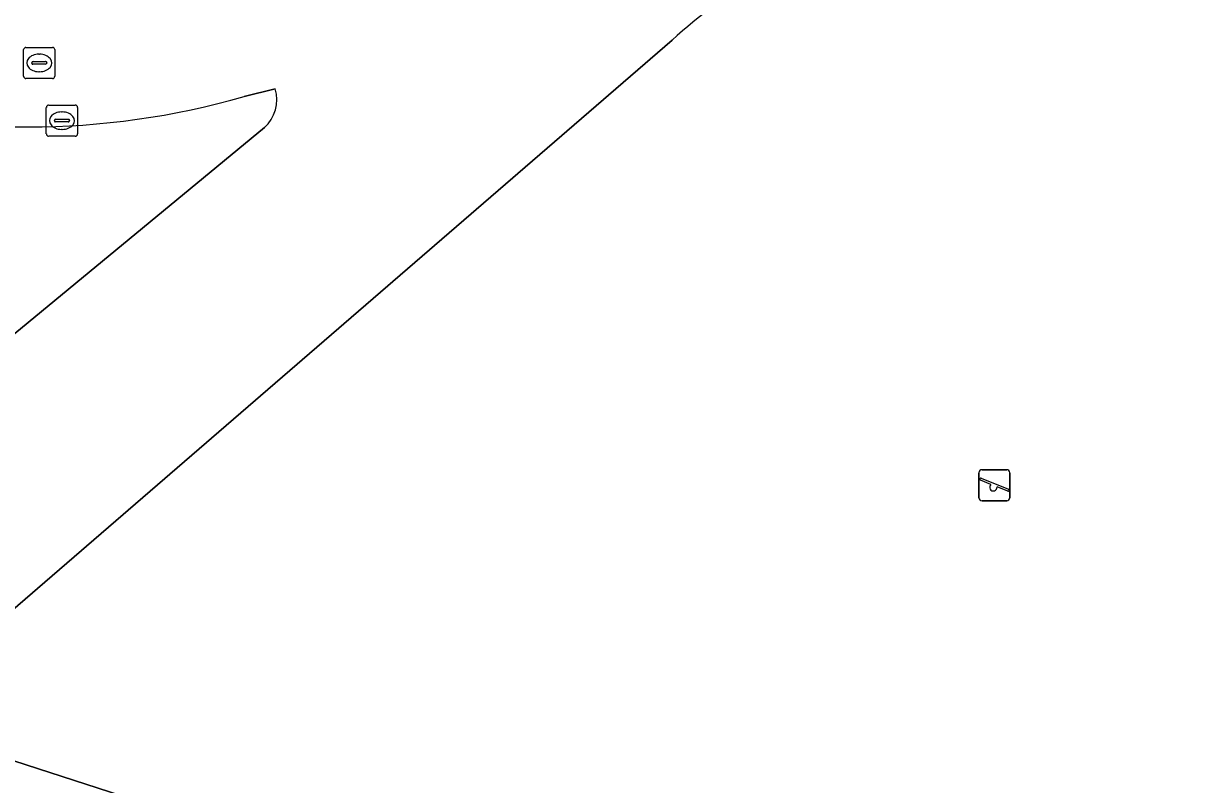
# Model space of a CAD drawing. Extents: x 160675 to 161153, y 383241 to 383714.
# Drawn here: x 160849.33 to 160887.28, y 383419.39 to 383443.78 of the extents above; entities that cross this region are included whole.
import ezdxf

# ---------------------------------------------------------------- set-up
doc = ezdxf.new("R2010")
doc.units = 0
for name, color, linetype in [('IMGEO_Groenvoorziening', 7, 'Continuous'), ('IMGEO_Kolk', 7, 'Continuous'), ('IMGEO_Rijbaan_lokaal_gesloten', 7, 'Continuous'), ('IMGEO_Rijbaan_lokaal_open', 7, 'Continuous'), ('IMGEO_Rioolput', 7, 'Continuous'), ('IMGEO_Speelvoorziening', 7, 'Continuous')]:
    doc.layers.add(name, color=color, linetype=linetype)

msp = doc.modelspace()

# ---------------------------------------------------------------- linework, layer by layer
at = {"layer": 'IMGEO_Groenvoorziening'}
for points in [[(160870.136, 383443.254), (160846.229, 383422.614)], [(160857.406, 383441.685), (160856.407, 383441.448)], [(160836.176, 383424.324), (160837.117, 383424.012), (160857.057, 383440.447)], [(160845.536, 383421.266), (160858.652, 383417.028), (160875.085, 383411.703), (160879.89, 383410.16), (160880.837, 383413.055), (160873.539, 383415.484), (160874.668, 383418.894), (160887.126, 383414.813), (160887.16, 383414.802), (160887.586, 383414.657), (160891.964, 383428.057), (160891.102, 383428.361), (160891.945, 383430.913)]]:
    msp.add_lwpolyline(points, dxfattribs=at)
for centre, radius, start, end in [((160883.33, 383428.648), 19.683, 121.8052, 132.0905), ((160849.519, 383465.217), 24.747, 253.6972, 286.162), ((160856.236, 383441.347), 1.218, 312.3748, 16.1383)]:
    msp.add_arc(centre, radius, start, end, dxfattribs=at)
at = {"layer": 'IMGEO_Kolk'}
for p, q in [((160850.059, 383440.244), (160850.059, 383441.096)), ((160850.134, 383441.17), (160850.986, 383441.17)), ((160851.06, 383441.096), (160851.06, 383440.244)), ((160850.318, 383440.664), (160850.318, 383440.676)), ((160850.361, 383440.713), (160850.759, 383440.713)), ((160850.547, 383440.95), (160850.572, 383440.95)), ((160850.802, 383440.676), (160850.802, 383440.664)), ((160850.756, 383440.627), (160850.358, 383440.627)), ((160850.57, 383440.39), (160850.545, 383440.39)), ((160850.986, 383440.17), (160850.134, 383440.17))]:
    msp.add_line(p, q, dxfattribs=at)
for points in [[(160850.059, 383440.244), (160850.059, 383441.096)], [(160850.134, 383441.17), (160850.986, 383441.17)], [(160851.06, 383441.096), (160851.06, 383440.244)], [(160850.986, 383440.17), (160850.134, 383440.17)]]:
    msp.add_lwpolyline(points, dxfattribs=at)
for centre, radius, start, end in [((160850.136, 383441.094), 0.0765, 91.552, 178.448), ((160850.136, 383441.094), 0.0765, 91.552, 178.448), ((160850.984, 383441.094), 0.0765, 1.552, 88.448), ((160850.984, 383441.094), 0.0765, 1.552, 88.448), ((160850.358, 383440.673), 0.0403, 85.8775, 175.7526), ((160850.763, 383440.675), 0.0386, 1.7309, 96.639), ((160850.355, 383440.663), 0.0366, 178.938, 274.7102), ((160850.759, 383440.67), 0.043, 264.8664, 352.4533), ((160850.136, 383440.246), 0.0765, 181.552, 268.448), ((160850.136, 383440.246), 0.0765, 181.552, 268.448), ((160850.984, 383440.246), 0.0765, 271.552, 358.448), ((160850.984, 383440.246), 0.0765, 271.552, 358.448)]:
    msp.add_arc(centre, radius, start, end, dxfattribs=at)
for centre, major_axis, ratio, start_param, end_param in [((160850.546, 383440.67), (-0.387, 0.002), 0.722429, 4.712389, 7.853982), ((160850.571, 383440.67), (-0.39, 0.002), 0.717154, 1.570796, 4.712389)]:
    msp.add_ellipse(centre, major_axis=major_axis, ratio=ratio, start_param=start_param, end_param=end_param, dxfattribs=at)
at = {"layer": 'IMGEO_Rijbaan_lokaal_gesloten'}
for points in [[(160846.229, 383422.614), (160870.136, 383443.254)], [(160856.407, 383441.448), (160857.406, 383441.685)], [(160857.057, 383440.447), (160837.117, 383424.012), (160839.988, 383423.059), (160845.536, 383421.266)]]:
    msp.add_lwpolyline(points, dxfattribs=at)
for centre, radius, start, end in [((160883.33, 383428.648), 19.683, 121.8052, 132.0905), ((160849.519, 383465.217), 24.747, 253.6972, 286.162), ((160856.236, 383441.347), 1.218, 312.3748, 16.1383)]:
    msp.add_arc(centre, radius, start, end, dxfattribs=at)
at = {"layer": 'IMGEO_Rijbaan_lokaal_open'}
msp.add_lwpolyline([(160887.438, 383407.737), (160879.89, 383410.16), (160875.085, 383411.703), (160858.652, 383417.028), (160845.536, 383421.266), (160839.988, 383423.059), (160838.466, 383418.336), (160848.706, 383415.007), (160851.814, 383414.001), (160867.624, 383408.896), (160870.773, 383407.909), (160899.445, 383398.723)], dxfattribs=at)
at = {"layer": 'IMGEO_Rioolput'}
for p, q in [((160849.406, 383443.02), (160850.258, 383443.02)), ((160849.331, 383442.094), (160849.331, 383442.946)), ((160849.819, 383442.8), (160849.844, 383442.8)), ((160850.332, 383442.946), (160850.332, 383442.094)), ((160849.59, 383442.514), (160849.59, 383442.526)), ((160850.028, 383442.477), (160849.63, 383442.477)), ((160849.633, 383442.563), (160850.031, 383442.563)), ((160849.842, 383442.24), (160849.817, 383442.24)), ((160850.074, 383442.526), (160850.074, 383442.514)), ((160850.258, 383442.02), (160849.406, 383442.02))]:
    msp.add_line(p, q, dxfattribs=at)
for points in [[(160849.406, 383443.02), (160850.258, 383443.02)], [(160849.331, 383442.094), (160849.331, 383442.946)], [(160850.332, 383442.946), (160850.332, 383442.094)], [(160850.258, 383442.02), (160849.406, 383442.02)]]:
    msp.add_lwpolyline(points, dxfattribs=at)
for centre, radius, start, end in [((160849.408, 383442.944), 0.0765, 91.552, 178.448), ((160849.408, 383442.944), 0.0765, 91.552, 178.448), ((160850.256, 383442.944), 0.0765, 1.552, 88.448), ((160850.256, 383442.944), 0.0765, 1.552, 88.448), ((160849.63, 383442.523), 0.0403, 85.8775, 175.7526), ((160849.627, 383442.513), 0.0366, 178.938, 274.7102), ((160850.031, 383442.52), 0.043, 264.8664, 352.4533), ((160850.035, 383442.525), 0.0386, 1.7309, 96.639), ((160849.408, 383442.096), 0.0765, 181.552, 268.448), ((160849.408, 383442.096), 0.0765, 181.552, 268.448), ((160850.256, 383442.096), 0.0765, 271.552, 358.448), ((160850.256, 383442.096), 0.0765, 271.552, 358.448)]:
    msp.add_arc(centre, radius, start, end, dxfattribs=at)
for centre, major_axis, ratio, start_param, end_param in [((160849.818, 383442.52), (-0.387, 0.002), 0.722429, 4.712389, 7.853982), ((160849.843, 383442.52), (-0.39, 0.002), 0.717154, 1.570796, 4.712389)]:
    msp.add_ellipse(centre, major_axis=major_axis, ratio=ratio, start_param=start_param, end_param=end_param, dxfattribs=at)
at = {"layer": 'IMGEO_Speelvoorziening'}
for p, q in [((160879.981, 383428.579), (160879.981, 383429.379)), ((160879.981, 383429.379), (160879.981, 383428.579)), ((160880.081, 383429.479), (160880.871, 383429.479)), ((160880.871, 383429.479), (160880.081, 383429.479)), ((160880.971, 383429.379), (160880.971, 383428.579)), ((160880.971, 383428.579), (160880.971, 383429.379)), ((160880.364, 383429.007), (160880.025, 383429.144)), ((160880.05, 383429.204), (160880.926, 383428.851)), ((160880.902, 383428.791), (160880.562, 383428.928)), ((160880.871, 383428.479), (160880.081, 383428.479)), ((160880.081, 383428.479), (160880.871, 383428.479))]:
    msp.add_line(p, q, dxfattribs=at)
for centre, radius, start, end in [((160880.081, 383429.379), 0.1, 90, 180), ((160880.081, 383429.379), 0.1, 90, 180), ((160880.871, 383429.379), 0.1, 0, 90), ((160880.871, 383429.379), 0.1, 360, 90), ((160880.038, 383429.174), 0.0327, 68.078, 248.078), ((160880.443, 383428.917), 0.12, 130.9928, 5.1632), ((160880.081, 383428.579), 0.1, 180, 270), ((160880.081, 383428.579), 0.1, 180, 270), ((160880.871, 383428.579), 0.1, 270, 0), ((160880.871, 383428.579), 0.1, 270, 0), ((160880.914, 383428.821), 0.0327, 248.078, 68.078)]:
    msp.add_arc(centre, radius, start, end, dxfattribs=at)

doc.saveas('drawing.dxf')
